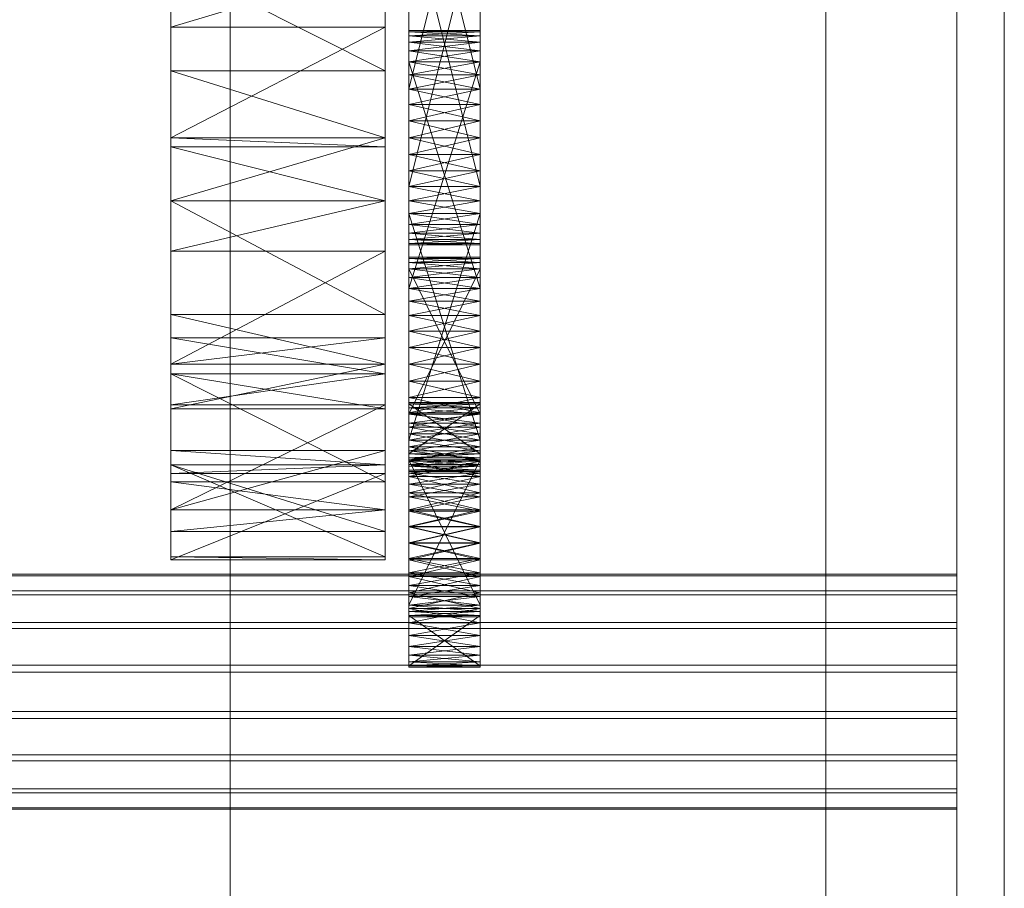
# Model space of a CAD drawing. Header units: millimetres. Extents: x -4738 to 65662, y -68080 to 6847.
# Tile 380 of 656: x 1417 to 1500, y -34747 to -34674. Entities that reach past the tile are written whole.
import ezdxf

# ---------------------------------------------------------------- set-up
doc = ezdxf.new("R2010")
doc.units = ezdxf.units.MM
doc.layers.add('frontal_C03', color=7, linetype='Continuous', lineweight=0)
doc.layers.add('frontal_secador', color=7, linetype='Continuous', lineweight=0)

msp = doc.modelspace()

# ---------------------------------------------------------------- linework, layer by layer
at = {"layer": 'frontal_C03'}
for p, q in [((1435, -34954.179), (1435, -32259.264)), ((1496, -34954.179), (1496, -32259.264)), ((1500, -32259.264), (1500, -34954.179)), ((1435, -32263.162), (1435, -34958.077)), ((1500, -34958.077), (1500, -32263.162)), ((1435, -35437.51), (1435, -32742.595)), ((1500, -32742.595), (1500, -35437.51)), ((1435, -32746.492), (1435, -35441.408)), ((1496, -32746.492), (1496, -35441.408)), ((1500, -35441.408), (1500, -32746.492)), ((1485, -35988), (1485, -33007.45)), ((1485, -35988), (1485, -33563.95)), ((1485, -35988), (1485, -34173.45)), ((1496, -34720.716), (-1496, -34720.716)), ((1496, -34720.834), (-1496, -34720.834)), ((1496, -34720.834), (1496, -34720.716)), ((1496, -34720.716), (1496, -34722.1)), ((1496, -34722.435), (1496, -34720.834)), ((1496, -34722.1), (-1496, -34722.1)), ((1496, -34722.435), (-1496, -34722.435)), ((1496, -34722.1), (1496, -34724.774)), ((1496, -34725.276), (1496, -34722.435)), ((1496, -34724.774), (-1496, -34724.774)), ((1496, -34724.774), (1496, -34728.332)), ((1496, -34725.276), (-1496, -34725.276)), ((1496, -34728.924), (1496, -34725.276)), ((-1496, -34728.332), (1496, -34728.332)), ((1496, -34728.332), (1496, -34732.233)), ((1496, -34728.924), (-1496, -34728.924)), ((1496, -34732.824), (1496, -34728.924)), ((1496, -34732.233), (-1496, -34732.233)), ((1496, -34732.233), (1496, -34735.881)), ((1496, -34732.824), (-1496, -34732.824)), ((1496, -34736.382), (1496, -34732.824)), ((1496, -34735.881), (-1496, -34735.881)), ((1496, -34736.382), (-1496, -34736.382)), ((1496, -34735.881), (1496, -34738.722)), ((1496, -34739.057), (1496, -34736.382)), ((1496, -34738.722), (-1496, -34738.722)), ((1496, -34739.057), (-1496, -34739.057)), ((1496, -34738.722), (1496, -34740.323)), ((1496, -34740.44), (1496, -34739.057)), ((1496, -34740.323), (-1496, -34740.323)), ((1496, -34740.44), (-1496, -34740.44)), ((1496, -34740.323), (1496, -34740.44))]:
    msp.add_line(p, q, dxfattribs=at)
at = {"layer": 'frontal_secador'}
for p, q in [((1430, -34711.527), (1430, -34577.639)), ((1448, -34577.639), (1448, -34711.527)), ((1430, -34645.858), (1430, -34689.361)), ((1430, -34645.858), (1430, -34711.527)), ((1448, -34689.361), (1448, -34645.858)), ((1448, -34711.527), (1448, -34645.858)), ((1450, -34651.516), (1450, -34682.642)), ((1456, -34682.642), (1456, -34651.516)), ((1450, -34681.268), (1450, -34653.712)), ((1450, -34686.831), (1450, -34653.712)), ((1450, -34693.05), (1450, -34653.712)), ((1456, -34653.712), (1456, -34681.268)), ((1456, -34653.712), (1456, -34686.831)), ((1456, -34653.712), (1456, -34693.05)), ((1450, -34654.785), (1450, -34679.964)), ((1450, -34654.785), (1450, -34682.642)), ((1450, -34690.413), (1450, -34654.785)), ((1456, -34679.964), (1456, -34654.785)), ((1456, -34682.642), (1456, -34654.785)), ((1456, -34654.785), (1456, -34690.413)), ((1450, -34681.268), (1450, -34655.99)), ((1450, -34655.99), (1450, -34679.964)), ((1456, -34655.99), (1450, -34679.964)), ((1456, -34679.964), (1450, -34655.99)), ((1456, -34655.99), (1456, -34681.268)), ((1456, -34679.964), (1456, -34655.99)), ((1450, -34690.413), (1450, -34660.075)), ((1456, -34660.075), (1456, -34690.413)), ((1450, -34661.483), (1450, -34689.34)), ((1450, -34661.483), (1450, -34691.331)), ((1450, -34661.483), (1450, -34693.05)), ((1456, -34689.34), (1456, -34661.483)), ((1456, -34691.331), (1456, -34661.483)), ((1456, -34693.05), (1456, -34661.483)), ((1450, -34688.135), (1450, -34662.857)), ((1450, -34690.413), (1450, -34662.857)), ((1456, -34662.857), (1456, -34688.135)), ((1456, -34662.857), (1456, -34690.413)), ((1450, -34664.161), (1450, -34689.34)), ((1450, -34688.135), (1450, -34664.161)), ((1456, -34688.135), (1450, -34664.161)), ((1456, -34664.161), (1450, -34688.135)), ((1456, -34689.34), (1456, -34664.161)), ((1456, -34664.161), (1456, -34688.135)), ((1430, -34669.365), (1430, -34684.806)), ((1430, -34678.435), (1430, -34669.365)), ((1430, -34689.361), (1430, -34669.365)), ((1430, -34669.365), (1430, -34674.777)), ((1430, -34703.89), (1430, -34669.365)), ((1430, -34711.527), (1430, -34669.365)), ((1448, -34669.365), (1430, -34674.777)), ((1448, -34678.435), (1430, -34669.365)), ((1448, -34684.806), (1448, -34669.365)), ((1448, -34669.365), (1448, -34678.435)), ((1448, -34669.365), (1448, -34689.361)), ((1448, -34674.777), (1448, -34669.365)), ((1448, -34669.365), (1448, -34703.89)), ((1448, -34669.365), (1448, -34711.527)), ((1430, -34689.353), (1430, -34674.777)), ((1430, -34674.777), (1430, -34684.05)), ((1430, -34689.361), (1430, -34674.777)), ((1448, -34674.777), (1430, -34674.777)), ((1448, -34674.777), (1430, -34684.05)), ((1448, -34674.777), (1448, -34689.353)), ((1448, -34684.05), (1448, -34674.777)), ((1448, -34674.777), (1448, -34689.361)), ((1450, -34675.16), (1450, -34675.05)), ((1456, -34675.16), (1450, -34675.05)), ((1456, -34675.05), (1450, -34675.05)), ((1456, -34675.05), (1450, -34675.16)), ((1450, -34675.05), (1450, -34675.49)), ((1450, -34675.05), (1450, -34676.768)), ((1450, -34675.05), (1450, -34698.99)), ((1450, -34681.268), (1450, -34675.05)), ((1450, -34675.16), (1450, -34676.031)), ((1450, -34675.49), (1450, -34675.16)), ((1450, -34675.16), (1450, -34677.686)), ((1456, -34675.49), (1450, -34675.16)), ((1456, -34675.16), (1450, -34675.16)), ((1456, -34675.16), (1450, -34675.49)), ((1450, -34676.031), (1450, -34675.49)), ((1456, -34676.031), (1450, -34675.49)), ((1456, -34675.49), (1450, -34675.49)), ((1456, -34675.49), (1450, -34676.031)), ((1450, -34675.49), (1450, -34676.768)), ((1456, -34675.16), (1456, -34675.05)), ((1456, -34675.49), (1456, -34675.05)), ((1456, -34676.768), (1456, -34675.05)), ((1456, -34698.99), (1456, -34675.05)), ((1456, -34675.05), (1456, -34681.268)), ((1456, -34676.031), (1456, -34675.16)), ((1456, -34675.16), (1456, -34675.49)), ((1456, -34677.686), (1456, -34675.16)), ((1456, -34675.49), (1456, -34676.031)), ((1456, -34676.768), (1456, -34675.49)), ((1450, -34676.031), (1450, -34677.686)), ((1450, -34676.768), (1450, -34676.031)), ((1450, -34697.785), (1450, -34676.031)), ((1450, -34703.075), (1450, -34676.031)), ((1450, -34676.031), (1450, -34688.135)), ((1450, -34711.635), (1450, -34676.031)), ((1456, -34676.768), (1450, -34676.031)), ((1456, -34676.031), (1450, -34676.031)), ((1456, -34676.031), (1450, -34676.768)), ((1456, -34677.686), (1456, -34676.031)), ((1456, -34676.031), (1456, -34676.768)), ((1456, -34676.031), (1456, -34697.785)), ((1456, -34676.031), (1456, -34703.075)), ((1456, -34688.135), (1456, -34676.031)), ((1456, -34676.031), (1456, -34711.635)), ((1450, -34677.686), (1450, -34676.768)), ((1456, -34677.686), (1450, -34676.768)), ((1456, -34676.768), (1450, -34676.768)), ((1456, -34676.768), (1450, -34677.686)), ((1450, -34676.768), (1450, -34696.712)), ((1450, -34678.76), (1450, -34676.768)), ((1450, -34676.768), (1450, -34698.99)), ((1450, -34681.268), (1450, -34676.768)), ((1456, -34676.768), (1456, -34677.686)), ((1456, -34696.712), (1456, -34676.768)), ((1456, -34676.768), (1456, -34678.76)), ((1456, -34698.99), (1456, -34676.768)), ((1456, -34676.768), (1456, -34681.268)), ((1450, -34677.686), (1450, -34679.964)), ((1450, -34678.76), (1450, -34677.686)), ((1450, -34697.785), (1450, -34677.686)), ((1450, -34677.686), (1450, -34696.712)), ((1450, -34677.686), (1450, -34682.642)), ((1450, -34677.686), (1450, -34688.135)), ((1456, -34678.76), (1450, -34677.686)), ((1456, -34677.686), (1450, -34677.686)), ((1456, -34677.686), (1450, -34696.712)), ((1456, -34696.712), (1450, -34677.686)), ((1456, -34677.686), (1450, -34678.76)), ((1456, -34679.964), (1456, -34677.686)), ((1456, -34677.686), (1456, -34678.76)), ((1456, -34677.686), (1456, -34697.785)), ((1456, -34696.712), (1456, -34677.686)), ((1456, -34682.642), (1456, -34677.686)), ((1456, -34688.135), (1456, -34677.686)), ((1430, -34678.435), (1430, -34684.806)), ((1430, -34684.05), (1430, -34678.435)), ((1448, -34684.05), (1430, -34678.435)), ((1448, -34678.435), (1430, -34678.435)), ((1448, -34684.806), (1448, -34678.435)), ((1448, -34678.435), (1448, -34684.05)), ((1450, -34679.964), (1450, -34678.76)), ((1456, -34679.964), (1450, -34678.76)), ((1456, -34678.76), (1450, -34678.76)), ((1450, -34681.268), (1450, -34678.76)), ((1456, -34678.76), (1450, -34679.964)), ((1456, -34678.76), (1456, -34679.964)), ((1456, -34678.76), (1456, -34681.268)), ((1450, -34679.964), (1450, -34681.268)), ((1456, -34679.964), (1450, -34679.964)), ((1456, -34679.964), (1450, -34681.268)), ((1450, -34679.964), (1450, -34682.642)), ((1456, -34681.268), (1450, -34679.964)), ((1456, -34681.268), (1456, -34679.964)), ((1456, -34682.642), (1456, -34679.964)), ((1450, -34684.05), (1450, -34681.268)), ((1450, -34681.268), (1450, -34682.642)), ((1450, -34686.831), (1450, -34681.268)), ((1456, -34681.268), (1450, -34681.268)), ((1456, -34681.268), (1450, -34682.642)), ((1456, -34682.642), (1450, -34681.268)), ((1450, -34711.094), (1450, -34681.268)), ((1450, -34681.268), (1450, -34698.99)), ((1456, -34681.268), (1456, -34684.05)), ((1456, -34682.642), (1456, -34681.268)), ((1456, -34681.268), (1456, -34686.831)), ((1456, -34681.268), (1456, -34711.094)), ((1456, -34698.99), (1456, -34681.268)), ((1450, -34682.642), (1450, -34684.05)), ((1456, -34682.642), (1450, -34682.642)), ((1456, -34682.642), (1450, -34684.05)), ((1450, -34682.642), (1450, -34685.457)), ((1450, -34682.642), (1450, -34688.135)), ((1456, -34684.05), (1450, -34682.642)), ((1450, -34682.642), (1450, -34692.069)), ((1450, -34682.642), (1450, -34690.413)), ((1456, -34684.05), (1456, -34682.642)), ((1456, -34685.457), (1456, -34682.642)), ((1456, -34688.135), (1456, -34682.642)), ((1456, -34692.069), (1456, -34682.642)), ((1456, -34690.413), (1456, -34682.642)), ((1430, -34684.05), (1430, -34689.353)), ((1430, -34684.806), (1430, -34684.05)), ((1448, -34684.05), (1430, -34684.05)), ((1448, -34684.05), (1430, -34689.353)), ((1448, -34684.806), (1430, -34684.05)), ((1448, -34689.353), (1448, -34684.05)), ((1448, -34684.05), (1448, -34684.806)), ((1450, -34686.831), (1450, -34684.05)), ((1450, -34684.05), (1450, -34685.457)), ((1456, -34684.05), (1450, -34684.05)), ((1456, -34684.05), (1450, -34685.457)), ((1456, -34685.457), (1450, -34684.05)), ((1456, -34684.05), (1456, -34686.831)), ((1456, -34685.457), (1456, -34684.05)), ((1430, -34689.361), (1430, -34684.806)), ((1448, -34689.361), (1430, -34684.806)), ((1448, -34684.806), (1430, -34684.806)), ((1448, -34684.806), (1448, -34689.361)), ((1450, -34685.457), (1450, -34686.831)), ((1456, -34685.457), (1450, -34685.457)), ((1456, -34685.457), (1450, -34686.831)), ((1450, -34685.457), (1450, -34688.135)), ((1456, -34686.831), (1450, -34685.457)), ((1456, -34686.831), (1456, -34685.457)), ((1456, -34688.135), (1456, -34685.457)), ((1450, -34689.34), (1450, -34686.831)), ((1450, -34686.831), (1450, -34688.135)), ((1450, -34691.331), (1450, -34686.831)), ((1450, -34693.05), (1450, -34686.831)), ((1456, -34686.831), (1450, -34686.831)), ((1456, -34686.831), (1450, -34688.135)), ((1456, -34688.135), (1450, -34686.831)), ((1450, -34711.094), (1450, -34686.831)), ((1456, -34686.831), (1456, -34689.34)), ((1456, -34688.135), (1456, -34686.831)), ((1456, -34686.831), (1456, -34691.331)), ((1456, -34686.831), (1456, -34693.05)), ((1456, -34686.831), (1456, -34711.094)), ((1450, -34689.34), (1450, -34688.135)), ((1456, -34688.135), (1450, -34688.135)), ((1456, -34688.135), (1450, -34689.34)), ((1456, -34689.34), (1450, -34688.135)), ((1450, -34688.135), (1450, -34690.413)), ((1450, -34688.135), (1450, -34710.357)), ((1450, -34688.135), (1450, -34711.635)), ((1450, -34688.135), (1450, -34692.069)), ((1456, -34688.135), (1456, -34689.34)), ((1456, -34690.413), (1456, -34688.135)), ((1456, -34710.357), (1456, -34688.135)), ((1456, -34711.635), (1456, -34688.135)), ((1456, -34692.069), (1456, -34688.135)), ((1448, -34689.353), (1430, -34689.353)), ((1448, -34689.353), (1430, -34689.361)), ((1430, -34689.361), (1430, -34700.859)), ((1430, -34698.895), (1430, -34689.361)), ((1430, -34703.89), (1430, -34689.361)), ((1430, -34689.361), (1430, -34693.572)), ((1430, -34689.361), (1430, -34711.527)), ((1448, -34689.361), (1430, -34689.361)), ((1448, -34689.361), (1430, -34693.572)), ((1448, -34698.895), (1430, -34689.361)), ((1448, -34700.859), (1448, -34689.361)), ((1448, -34689.361), (1448, -34698.895)), ((1448, -34689.361), (1448, -34703.89)), ((1448, -34693.572), (1448, -34689.361)), ((1448, -34711.527), (1448, -34689.361)), ((1450, -34691.331), (1450, -34689.34)), ((1450, -34689.34), (1450, -34690.413)), ((1456, -34689.34), (1450, -34689.34)), ((1456, -34689.34), (1450, -34690.413)), ((1456, -34690.413), (1450, -34689.34)), ((1450, -34709.439), (1450, -34689.34)), ((1450, -34711.094), (1450, -34689.34)), ((1456, -34689.34), (1456, -34691.331)), ((1456, -34690.413), (1456, -34689.34)), ((1456, -34689.34), (1456, -34709.439)), ((1456, -34689.34), (1456, -34711.094)), ((1450, -34690.413), (1450, -34691.331)), ((1456, -34690.413), (1450, -34690.413)), ((1456, -34690.413), (1450, -34691.331)), ((1456, -34691.331), (1450, -34690.413)), ((1450, -34690.413), (1450, -34710.357)), ((1450, -34709.439), (1450, -34690.413)), ((1456, -34709.439), (1450, -34690.413)), ((1456, -34690.413), (1450, -34709.439)), ((1450, -34692.069), (1450, -34690.413)), ((1450, -34692.939), (1450, -34690.413)), ((1456, -34691.331), (1456, -34690.413)), ((1456, -34710.357), (1456, -34690.413)), ((1456, -34690.413), (1456, -34709.439)), ((1456, -34690.413), (1456, -34692.069)), ((1456, -34690.413), (1456, -34692.939)), ((1450, -34692.609), (1450, -34691.331)), ((1450, -34691.331), (1450, -34692.069)), ((1450, -34693.05), (1450, -34691.331)), ((1456, -34691.331), (1450, -34691.331)), ((1456, -34691.331), (1450, -34692.069)), ((1456, -34692.069), (1450, -34691.331)), ((1456, -34691.331), (1456, -34692.609)), ((1456, -34692.069), (1456, -34691.331)), ((1456, -34691.331), (1456, -34693.05)), ((1450, -34692.069), (1450, -34692.609)), ((1456, -34692.069), (1450, -34692.069)), ((1456, -34692.069), (1450, -34692.609)), ((1456, -34692.609), (1450, -34692.069)), ((1450, -34692.939), (1450, -34692.069)), ((1450, -34693.05), (1450, -34692.609)), ((1450, -34692.609), (1450, -34692.939)), ((1456, -34692.609), (1450, -34692.609)), ((1456, -34692.609), (1450, -34692.939)), ((1456, -34692.939), (1450, -34692.609)), ((1456, -34692.609), (1456, -34692.069)), ((1456, -34692.069), (1456, -34692.939)), ((1456, -34692.609), (1456, -34693.05)), ((1456, -34692.939), (1456, -34692.609)), ((1430, -34706.827), (1430, -34693.572)), ((1430, -34693.572), (1430, -34703.075)), ((1430, -34703.89), (1430, -34693.572)), ((1448, -34693.572), (1430, -34693.572)), ((1448, -34693.572), (1430, -34703.075)), ((1448, -34693.572), (1448, -34706.827)), ((1448, -34703.075), (1448, -34693.572)), ((1448, -34693.572), (1448, -34703.89)), ((1450, -34692.939), (1450, -34693.05)), ((1456, -34692.939), (1450, -34692.939)), ((1456, -34692.939), (1450, -34693.05)), ((1456, -34693.05), (1450, -34692.939)), ((1456, -34693.05), (1450, -34693.05)), ((1456, -34693.05), (1456, -34692.939)), ((1450, -34694.186), (1450, -34694.075)), ((1456, -34694.186), (1450, -34694.075)), ((1456, -34694.075), (1450, -34694.075)), ((1456, -34694.075), (1450, -34694.186)), ((1450, -34694.075), (1450, -34694.516)), ((1450, -34694.186), (1450, -34695.056)), ((1450, -34694.516), (1450, -34694.186)), ((1450, -34708.01), (1450, -34694.186)), ((1450, -34694.186), (1450, -34698.99)), ((1450, -34712.51), (1450, -34694.186)), ((1450, -34694.186), (1450, -34709.439)), ((1450, -34722.572), (1450, -34694.186)), ((1456, -34694.516), (1450, -34694.186)), ((1456, -34694.186), (1450, -34694.186)), ((1456, -34694.186), (1450, -34694.516)), ((1456, -34694.186), (1456, -34694.075)), ((1456, -34694.516), (1456, -34694.075)), ((1456, -34695.056), (1456, -34694.186)), ((1456, -34694.186), (1456, -34694.516)), ((1456, -34694.186), (1456, -34708.01)), ((1456, -34698.99), (1456, -34694.186)), ((1456, -34694.186), (1456, -34712.51)), ((1456, -34709.439), (1456, -34694.186)), ((1456, -34694.186), (1456, -34722.572)), ((1450, -34695.056), (1450, -34694.516)), ((1456, -34695.056), (1450, -34694.516)), ((1456, -34694.516), (1450, -34694.516)), ((1456, -34694.516), (1450, -34695.056)), ((1450, -34694.516), (1450, -34707.272)), ((1450, -34695.794), (1450, -34694.516)), ((1450, -34694.516), (1450, -34708.927)), ((1450, -34697.785), (1450, -34694.516)), ((1450, -34703.075), (1450, -34694.516)), ((1450, -34695.056), (1450, -34696.712)), ((1450, -34695.794), (1450, -34695.056)), ((1450, -34708.01), (1450, -34695.056)), ((1450, -34695.056), (1450, -34707.272)), ((1450, -34695.056), (1450, -34698.99)), ((1456, -34695.794), (1450, -34695.056)), ((1456, -34695.056), (1450, -34695.056)), ((1456, -34695.056), (1450, -34707.272)), ((1456, -34707.272), (1450, -34695.056)), ((1456, -34695.056), (1450, -34695.794)), ((1456, -34694.516), (1456, -34695.056)), ((1456, -34707.272), (1456, -34694.516)), ((1456, -34694.516), (1456, -34695.794)), ((1456, -34708.927), (1456, -34694.516)), ((1456, -34694.516), (1456, -34697.785)), ((1456, -34694.516), (1456, -34703.075)), ((1456, -34696.712), (1456, -34695.056)), ((1456, -34695.056), (1456, -34695.794)), ((1456, -34695.056), (1456, -34708.01)), ((1456, -34707.272), (1456, -34695.056)), ((1456, -34698.99), (1456, -34695.056)), ((1450, -34696.712), (1450, -34695.794)), ((1456, -34696.712), (1450, -34695.794)), ((1456, -34695.794), (1450, -34695.794)), ((1450, -34697.785), (1450, -34695.794)), ((1456, -34695.794), (1450, -34696.712)), ((1456, -34695.794), (1456, -34696.712)), ((1456, -34695.794), (1456, -34697.785)), ((1450, -34696.712), (1450, -34697.785)), ((1456, -34696.712), (1450, -34696.712)), ((1456, -34696.712), (1450, -34697.785)), ((1450, -34696.712), (1450, -34698.99)), ((1456, -34697.785), (1450, -34696.712)), ((1456, -34697.785), (1456, -34696.712)), ((1456, -34698.99), (1456, -34696.712)), ((1450, -34700.294), (1450, -34697.785)), ((1450, -34697.785), (1450, -34698.99)), ((1450, -34703.075), (1450, -34697.785)), ((1456, -34697.785), (1450, -34697.785)), ((1456, -34697.785), (1450, -34698.99)), ((1456, -34698.99), (1450, -34697.785)), ((1456, -34697.785), (1456, -34700.294)), ((1456, -34698.99), (1456, -34697.785)), ((1456, -34697.785), (1456, -34703.075)), ((1430, -34698.895), (1430, -34700.859)), ((1430, -34703.075), (1430, -34698.895)), ((1448, -34703.075), (1430, -34698.895)), ((1448, -34698.895), (1430, -34698.895)), ((1448, -34700.859), (1448, -34698.895)), ((1448, -34698.895), (1448, -34703.075)), ((1450, -34698.99), (1450, -34700.294)), ((1456, -34698.99), (1450, -34698.99)), ((1456, -34698.99), (1450, -34700.294)), ((1450, -34698.99), (1450, -34701.668)), ((1450, -34698.99), (1450, -34704.483)), ((1450, -34698.99), (1450, -34709.439)), ((1456, -34700.294), (1450, -34698.99)), ((1450, -34698.99), (1450, -34711.094)), ((1456, -34700.294), (1456, -34698.99)), ((1456, -34701.668), (1456, -34698.99)), ((1456, -34704.483), (1456, -34698.99)), ((1456, -34709.439), (1456, -34698.99)), ((1456, -34711.094), (1456, -34698.99)), ((1450, -34703.075), (1450, -34700.294)), ((1450, -34700.294), (1450, -34701.668)), ((1456, -34700.294), (1450, -34700.294)), ((1456, -34700.294), (1450, -34701.668)), ((1456, -34701.668), (1450, -34700.294)), ((1456, -34700.294), (1456, -34703.075)), ((1456, -34701.668), (1456, -34700.294)), ((1430, -34700.859), (1430, -34703.075)), ((1430, -34703.89), (1430, -34700.859)), ((1448, -34703.89), (1430, -34700.859)), ((1448, -34700.859), (1430, -34700.859)), ((1448, -34700.859), (1430, -34703.075)), ((1448, -34703.075), (1448, -34700.859)), ((1448, -34700.859), (1448, -34703.89)), ((1450, -34701.668), (1450, -34703.075)), ((1456, -34701.668), (1450, -34701.668)), ((1456, -34701.668), (1450, -34703.075)), ((1450, -34701.668), (1450, -34704.483)), ((1456, -34703.075), (1450, -34701.668)), ((1456, -34703.075), (1456, -34701.668)), ((1456, -34704.483), (1456, -34701.668)), ((1430, -34703.075), (1430, -34706.827)), ((1448, -34703.075), (1430, -34703.075)), ((1448, -34703.075), (1430, -34706.827)), ((1448, -34706.827), (1448, -34703.075)), ((1450, -34705.857), (1450, -34703.075)), ((1450, -34703.075), (1450, -34704.483)), ((1450, -34708.365), (1450, -34703.075)), ((1450, -34711.635), (1450, -34703.075)), ((1456, -34703.075), (1450, -34703.075)), ((1456, -34703.075), (1450, -34704.483)), ((1456, -34704.483), (1450, -34703.075)), ((1450, -34724.18), (1450, -34703.075)), ((1450, -34703.075), (1450, -34708.927)), ((1456, -34703.075), (1456, -34705.857)), ((1456, -34704.483), (1456, -34703.075)), ((1456, -34703.075), (1456, -34708.365)), ((1456, -34703.075), (1456, -34711.635)), ((1456, -34703.075), (1456, -34724.18)), ((1456, -34708.927), (1456, -34703.075)), ((1430, -34706.827), (1430, -34703.89)), ((1430, -34703.89), (1430, -34710.317)), ((1430, -34712.954), (1430, -34703.89)), ((1430, -34711.527), (1430, -34703.89)), ((1430, -34703.89), (1430, -34706.486)), ((1448, -34706.827), (1430, -34703.89)), ((1448, -34703.89), (1430, -34703.89)), ((1448, -34703.89), (1430, -34706.486)), ((1448, -34712.954), (1430, -34703.89)), ((1448, -34703.89), (1448, -34706.827)), ((1448, -34710.317), (1448, -34703.89)), ((1448, -34703.89), (1448, -34712.954)), ((1448, -34703.89), (1448, -34711.527)), ((1448, -34706.486), (1448, -34703.89)), ((1450, -34704.483), (1450, -34705.857)), ((1456, -34704.483), (1450, -34704.483)), ((1456, -34704.483), (1450, -34705.857)), ((1450, -34704.483), (1450, -34707.161)), ((1450, -34704.483), (1450, -34709.439)), ((1456, -34705.857), (1450, -34704.483)), ((1456, -34705.857), (1456, -34704.483)), ((1456, -34707.161), (1456, -34704.483)), ((1456, -34709.439), (1456, -34704.483)), ((1450, -34708.365), (1450, -34705.857)), ((1450, -34705.857), (1450, -34707.161)), ((1456, -34705.857), (1450, -34705.857)), ((1456, -34705.857), (1450, -34707.161)), ((1456, -34707.161), (1450, -34705.857)), ((1456, -34705.857), (1456, -34708.365)), ((1456, -34707.161), (1456, -34705.857)), ((1430, -34717.124), (1430, -34706.486)), ((1430, -34706.486), (1430, -34715.291)), ((1430, -34711.527), (1430, -34706.486)), ((1448, -34706.486), (1430, -34706.486)), ((1448, -34706.486), (1430, -34715.291)), ((1448, -34706.827), (1430, -34706.827)), ((1448, -34706.486), (1448, -34717.124)), ((1448, -34715.291), (1448, -34706.486)), ((1448, -34706.486), (1448, -34711.527)), ((1450, -34706.402), (1450, -34706.291)), ((1456, -34706.402), (1450, -34706.291)), ((1456, -34706.291), (1450, -34706.291)), ((1456, -34706.291), (1450, -34706.402)), ((1450, -34706.291), (1450, -34710.611)), ((1450, -34706.731), (1450, -34706.291)), ((1450, -34706.291), (1450, -34711.481)), ((1450, -34708.01), (1450, -34706.291)), ((1450, -34706.402), (1450, -34707.272)), ((1450, -34706.731), (1450, -34706.402)), ((1450, -34710.941), (1450, -34706.402)), ((1450, -34706.402), (1450, -34710.611)), ((1450, -34706.402), (1450, -34708.927)), ((1450, -34706.402), (1450, -34713.883)), ((1450, -34714.21), (1450, -34706.402)), ((1450, -34706.402), (1450, -34723.31)), ((1450, -34724.79), (1450, -34706.402)), ((1456, -34706.731), (1450, -34706.402)), ((1456, -34706.402), (1450, -34706.402)), ((1456, -34706.402), (1450, -34710.611)), ((1456, -34710.611), (1450, -34706.402)), ((1456, -34706.402), (1450, -34706.731)), ((1450, -34707.272), (1450, -34706.731)), ((1456, -34707.272), (1450, -34706.731)), ((1456, -34706.731), (1450, -34706.731)), ((1450, -34708.01), (1450, -34706.731)), ((1456, -34706.731), (1450, -34707.272)), ((1456, -34706.402), (1456, -34706.291)), ((1456, -34710.611), (1456, -34706.291)), ((1456, -34706.291), (1456, -34706.731)), ((1456, -34711.481), (1456, -34706.291)), ((1456, -34706.291), (1456, -34708.01)), ((1456, -34707.272), (1456, -34706.402)), ((1456, -34706.402), (1456, -34706.731)), ((1456, -34706.402), (1456, -34710.941)), ((1456, -34710.611), (1456, -34706.402)), ((1456, -34708.927), (1456, -34706.402)), ((1456, -34713.883), (1456, -34706.402)), ((1456, -34706.402), (1456, -34714.21)), ((1456, -34723.31), (1456, -34706.402)), ((1456, -34706.402), (1456, -34724.79)), ((1456, -34706.731), (1456, -34707.272)), ((1456, -34706.731), (1456, -34708.01)), ((1450, -34707.161), (1450, -34708.365)), ((1456, -34707.161), (1450, -34707.161)), ((1456, -34707.161), (1450, -34708.365)), ((1450, -34707.161), (1450, -34709.439)), ((1456, -34708.365), (1450, -34707.161)), ((1450, -34707.272), (1450, -34708.01)), ((1456, -34707.272), (1450, -34707.272)), ((1456, -34707.272), (1450, -34708.01)), ((1450, -34707.272), (1450, -34708.927)), ((1456, -34708.01), (1450, -34707.272)), ((1456, -34708.365), (1456, -34707.161)), ((1456, -34709.439), (1456, -34707.161)), ((1456, -34708.01), (1456, -34707.272)), ((1456, -34708.927), (1456, -34707.272)), ((1450, -34710.001), (1450, -34708.01)), ((1450, -34708.01), (1450, -34708.927)), ((1450, -34712.51), (1450, -34708.01)), ((1456, -34708.01), (1450, -34708.01)), ((1456, -34708.01), (1450, -34708.927)), ((1456, -34708.927), (1450, -34708.01)), ((1450, -34708.01), (1450, -34711.481)), ((1450, -34718.072), (1450, -34708.01)), ((1450, -34710.357), (1450, -34708.365)), ((1450, -34708.365), (1450, -34709.439)), ((1450, -34711.635), (1450, -34708.365)), ((1456, -34708.365), (1450, -34708.365)), ((1456, -34708.365), (1450, -34709.439)), ((1456, -34709.439), (1450, -34708.365)), ((1450, -34724.18), (1450, -34708.365)), ((1456, -34708.01), (1456, -34710.001)), ((1456, -34708.927), (1456, -34708.01)), ((1456, -34708.01), (1456, -34712.51)), ((1456, -34711.481), (1456, -34708.01)), ((1456, -34708.01), (1456, -34718.072)), ((1456, -34708.365), (1456, -34710.357)), ((1456, -34709.439), (1456, -34708.365)), ((1456, -34708.365), (1456, -34711.635)), ((1456, -34708.365), (1456, -34724.18)), ((1450, -34708.927), (1450, -34710.001)), ((1456, -34708.927), (1450, -34708.927)), ((1456, -34708.927), (1450, -34710.001)), ((1450, -34708.927), (1450, -34711.205)), ((1450, -34708.927), (1450, -34713.883)), ((1456, -34710.001), (1450, -34708.927)), ((1450, -34708.927), (1450, -34719.377)), ((1450, -34708.927), (1450, -34724.18)), ((1456, -34710.001), (1456, -34708.927)), ((1456, -34711.205), (1456, -34708.927)), ((1456, -34713.883), (1456, -34708.927)), ((1456, -34719.377), (1456, -34708.927)), ((1456, -34724.18), (1456, -34708.927)), ((1450, -34710.357), (1450, -34709.439)), ((1456, -34709.439), (1450, -34709.439)), ((1456, -34709.439), (1450, -34710.357)), ((1456, -34710.357), (1450, -34709.439)), ((1450, -34709.439), (1450, -34711.094)), ((1450, -34709.439), (1450, -34723.85)), ((1450, -34709.439), (1450, -34724.291)), ((1450, -34709.439), (1450, -34722.572)), ((1450, -34709.439), (1450, -34711.965)), ((1450, -34712.51), (1450, -34710.001)), ((1450, -34710.001), (1450, -34711.205)), ((1456, -34710.001), (1450, -34710.001)), ((1456, -34710.001), (1450, -34711.205)), ((1456, -34711.205), (1450, -34710.001)), ((1456, -34709.439), (1456, -34710.357)), ((1456, -34711.094), (1456, -34709.439)), ((1456, -34723.85), (1456, -34709.439)), ((1456, -34724.291), (1456, -34709.439)), ((1456, -34722.572), (1456, -34709.439)), ((1456, -34711.965), (1456, -34709.439)), ((1456, -34710.001), (1456, -34712.51)), ((1456, -34711.205), (1456, -34710.001)), ((1430, -34712.954), (1430, -34710.317)), ((1430, -34710.317), (1430, -34715.291)), ((1430, -34711.527), (1430, -34710.317)), ((1448, -34711.527), (1430, -34710.317)), ((1448, -34710.317), (1430, -34710.317)), ((1448, -34710.317), (1430, -34715.291)), ((1448, -34710.317), (1448, -34712.954)), ((1448, -34715.291), (1448, -34710.317)), ((1448, -34710.317), (1448, -34711.527)), ((1450, -34711.635), (1450, -34710.357)), ((1450, -34710.357), (1450, -34711.094)), ((1456, -34710.357), (1450, -34710.357)), ((1456, -34710.357), (1450, -34711.094)), ((1456, -34711.094), (1450, -34710.357)), ((1450, -34723.31), (1450, -34710.357)), ((1450, -34724.18), (1450, -34710.357)), ((1450, -34710.611), (1450, -34710.941)), ((1456, -34710.611), (1450, -34710.611)), ((1456, -34710.611), (1450, -34710.941)), ((1450, -34710.611), (1450, -34711.481)), ((1456, -34710.941), (1450, -34710.611)), ((1450, -34712.219), (1450, -34710.941)), ((1450, -34710.941), (1450, -34711.481)), ((1450, -34714.21), (1450, -34710.941)), ((1456, -34710.941), (1450, -34710.941)), ((1456, -34710.941), (1450, -34711.481)), ((1456, -34711.481), (1450, -34710.941)), ((1456, -34710.357), (1456, -34711.635)), ((1456, -34711.094), (1456, -34710.357)), ((1456, -34710.357), (1456, -34723.31)), ((1456, -34710.357), (1456, -34724.18)), ((1456, -34710.941), (1456, -34710.611)), ((1456, -34711.481), (1456, -34710.611)), ((1456, -34710.941), (1456, -34712.219)), ((1456, -34711.481), (1456, -34710.941)), ((1456, -34710.941), (1456, -34714.21)), ((1430, -34717.124), (1430, -34711.527)), ((1430, -34711.527), (1430, -34712.256)), ((1430, -34719.235), (1430, -34711.527)), ((1448, -34717.124), (1430, -34711.527)), ((1448, -34711.527), (1430, -34711.527)), ((1448, -34711.527), (1430, -34712.256)), ((1448, -34719.235), (1430, -34711.527)), ((1448, -34711.527), (1448, -34717.124)), ((1448, -34712.256), (1448, -34711.527)), ((1448, -34711.527), (1448, -34719.235)), ((1450, -34711.094), (1450, -34711.635)), ((1456, -34711.094), (1450, -34711.094)), ((1456, -34711.094), (1450, -34711.635)), ((1456, -34711.635), (1450, -34711.094)), ((1450, -34711.094), (1450, -34723.85)), ((1450, -34723.31), (1450, -34711.094)), ((1456, -34723.31), (1450, -34711.094)), ((1456, -34711.094), (1450, -34723.31)), ((1450, -34711.965), (1450, -34711.094)), ((1450, -34711.205), (1450, -34712.51)), ((1456, -34711.205), (1450, -34711.205)), ((1456, -34711.205), (1450, -34712.51)), ((1450, -34711.205), (1450, -34713.883)), ((1456, -34712.51), (1450, -34711.205)), ((1450, -34711.481), (1450, -34712.219)), ((1456, -34711.481), (1450, -34711.481)), ((1456, -34711.481), (1450, -34712.219)), ((1450, -34711.481), (1450, -34713.136)), ((1450, -34711.481), (1450, -34715.414)), ((1450, -34711.481), (1450, -34720.908)), ((1450, -34711.481), (1450, -34728.389)), ((1450, -34718.072), (1450, -34711.481)), ((1456, -34712.219), (1450, -34711.481)), ((1450, -34712.075), (1450, -34711.635)), ((1450, -34711.635), (1450, -34711.965)), ((1456, -34711.635), (1450, -34711.635)), ((1456, -34711.635), (1450, -34711.965)), ((1456, -34711.965), (1450, -34711.635)), ((1456, -34711.635), (1456, -34711.094)), ((1456, -34723.85), (1456, -34711.094)), ((1456, -34711.094), (1456, -34723.31)), ((1456, -34711.094), (1456, -34711.965)), ((1456, -34712.51), (1456, -34711.205)), ((1456, -34713.883), (1456, -34711.205)), ((1456, -34712.219), (1456, -34711.481)), ((1456, -34713.136), (1456, -34711.481)), ((1456, -34715.414), (1456, -34711.481)), ((1456, -34720.908), (1456, -34711.481)), ((1456, -34728.389), (1456, -34711.481)), ((1456, -34711.481), (1456, -34718.072)), ((1456, -34711.635), (1456, -34712.075)), ((1456, -34711.965), (1456, -34711.635)), ((1430, -34719.235), (1430, -34712.256)), ((1430, -34712.256), (1430, -34719.5)), ((1448, -34712.256), (1430, -34712.256)), ((1448, -34712.256), (1430, -34719.5)), ((1448, -34712.256), (1448, -34719.235)), ((1448, -34719.5), (1448, -34712.256)), ((1450, -34711.965), (1450, -34712.075)), ((1456, -34711.965), (1450, -34711.965)), ((1456, -34711.965), (1450, -34712.075)), ((1456, -34712.075), (1450, -34711.965)), ((1456, -34712.075), (1450, -34712.075)), ((1450, -34714.21), (1450, -34712.219)), ((1450, -34712.219), (1450, -34713.136)), ((1456, -34712.219), (1450, -34712.219)), ((1456, -34712.219), (1450, -34713.136)), ((1456, -34713.136), (1450, -34712.219)), ((1450, -34715.291), (1450, -34712.51)), ((1450, -34712.51), (1450, -34713.883)), ((1450, -34718.072), (1450, -34712.51)), ((1450, -34722.572), (1450, -34712.51)), ((1456, -34712.51), (1450, -34712.51)), ((1456, -34712.51), (1450, -34713.883)), ((1456, -34713.883), (1450, -34712.51)), ((1456, -34712.075), (1456, -34711.965)), ((1456, -34712.219), (1456, -34714.21)), ((1456, -34713.136), (1456, -34712.219)), ((1456, -34712.51), (1456, -34715.291)), ((1456, -34713.883), (1456, -34712.51)), ((1456, -34712.51), (1456, -34718.072)), ((1456, -34712.51), (1456, -34722.572)), ((1430, -34715.291), (1430, -34712.954)), ((1448, -34715.291), (1430, -34712.954)), ((1448, -34712.954), (1430, -34712.954)), ((1448, -34712.954), (1448, -34715.291)), ((1450, -34713.136), (1450, -34714.21)), ((1456, -34713.136), (1450, -34713.136)), ((1456, -34713.136), (1450, -34714.21)), ((1450, -34713.136), (1450, -34715.414)), ((1456, -34714.21), (1450, -34713.136)), ((1456, -34714.21), (1456, -34713.136)), ((1456, -34715.414), (1456, -34713.136)), ((1450, -34713.883), (1450, -34715.291)), ((1456, -34713.883), (1450, -34713.883)), ((1456, -34713.883), (1450, -34715.291)), ((1450, -34713.883), (1450, -34716.699)), ((1450, -34713.883), (1450, -34719.377)), ((1450, -34713.883), (1450, -34723.31)), ((1456, -34715.291), (1450, -34713.883)), ((1450, -34716.719), (1450, -34714.21)), ((1450, -34714.21), (1450, -34715.414)), ((1450, -34719.5), (1450, -34714.21)), ((1450, -34724.79), (1450, -34714.21)), ((1456, -34714.21), (1450, -34714.21)), ((1456, -34714.21), (1450, -34715.414)), ((1456, -34715.414), (1450, -34714.21)), ((1456, -34715.291), (1456, -34713.883)), ((1456, -34716.699), (1456, -34713.883)), ((1456, -34719.377), (1456, -34713.883)), ((1456, -34723.31), (1456, -34713.883)), ((1456, -34714.21), (1456, -34716.719)), ((1456, -34715.414), (1456, -34714.21)), ((1456, -34714.21), (1456, -34719.5)), ((1456, -34714.21), (1456, -34724.79)), ((1430, -34715.291), (1430, -34717.124)), ((1448, -34715.291), (1430, -34715.291)), ((1448, -34715.291), (1430, -34717.124)), ((1448, -34717.124), (1448, -34715.291)), ((1450, -34718.072), (1450, -34715.291)), ((1450, -34715.291), (1450, -34716.699)), ((1456, -34715.291), (1450, -34715.291)), ((1456, -34715.291), (1450, -34716.699)), ((1456, -34716.699), (1450, -34715.291)), ((1450, -34715.414), (1450, -34716.719)), ((1456, -34715.414), (1450, -34715.414)), ((1456, -34715.414), (1450, -34716.719)), ((1450, -34715.414), (1450, -34718.092)), ((1450, -34715.414), (1450, -34720.908)), ((1456, -34716.719), (1450, -34715.414)), ((1456, -34715.291), (1456, -34718.072)), ((1456, -34716.699), (1456, -34715.291)), ((1456, -34716.719), (1456, -34715.414)), ((1456, -34718.092), (1456, -34715.414)), ((1456, -34720.908), (1456, -34715.414)), ((1450, -34716.699), (1450, -34718.072)), ((1456, -34716.699), (1450, -34716.699)), ((1456, -34716.699), (1450, -34718.072)), ((1450, -34716.699), (1450, -34719.377)), ((1456, -34718.072), (1450, -34716.699)), ((1450, -34719.5), (1450, -34716.719)), ((1450, -34716.719), (1450, -34718.092)), ((1456, -34716.719), (1450, -34716.719)), ((1456, -34716.719), (1450, -34718.092)), ((1456, -34718.092), (1450, -34716.719)), ((1456, -34718.072), (1456, -34716.699)), ((1456, -34719.377), (1456, -34716.699)), ((1456, -34716.719), (1456, -34719.5)), ((1456, -34718.092), (1456, -34716.719)), ((1448, -34717.124), (1430, -34717.124)), ((1450, -34720.581), (1450, -34718.072)), ((1450, -34718.072), (1450, -34719.377)), ((1450, -34722.572), (1450, -34718.072)), ((1456, -34718.072), (1450, -34718.072)), ((1456, -34718.072), (1450, -34719.377)), ((1456, -34719.377), (1450, -34718.072)), ((1450, -34728.389), (1450, -34718.072)), ((1450, -34718.092), (1450, -34719.5)), ((1456, -34718.092), (1450, -34718.092)), ((1456, -34718.092), (1450, -34719.5)), ((1450, -34718.092), (1450, -34720.908)), ((1456, -34719.5), (1450, -34718.092)), ((1456, -34718.072), (1456, -34720.581)), ((1456, -34719.377), (1456, -34718.072)), ((1456, -34718.072), (1456, -34722.572)), ((1456, -34718.072), (1456, -34728.389)), ((1456, -34719.5), (1456, -34718.092)), ((1456, -34720.908), (1456, -34718.092)), ((1430, -34719.5), (1430, -34719.235)), ((1448, -34719.5), (1430, -34719.235)), ((1448, -34719.235), (1430, -34719.235)), ((1448, -34719.235), (1448, -34719.5)), ((1448, -34719.5), (1430, -34719.5)), ((1450, -34719.377), (1450, -34720.581)), ((1456, -34719.377), (1450, -34719.377)), ((1456, -34719.377), (1450, -34720.581)), ((1450, -34719.377), (1450, -34721.655)), ((1450, -34719.377), (1450, -34723.31)), ((1456, -34720.581), (1450, -34719.377)), ((1450, -34719.377), (1450, -34724.18)), ((1450, -34722.281), (1450, -34719.5)), ((1450, -34719.5), (1450, -34720.908)), ((1450, -34724.79), (1450, -34719.5)), ((1456, -34719.5), (1450, -34719.5)), ((1456, -34719.5), (1450, -34720.908)), ((1456, -34720.908), (1450, -34719.5)), ((1456, -34720.581), (1456, -34719.377)), ((1456, -34721.655), (1456, -34719.377)), ((1456, -34723.31), (1456, -34719.377)), ((1456, -34724.18), (1456, -34719.377)), ((1456, -34719.5), (1456, -34722.281)), ((1456, -34720.908), (1456, -34719.5)), ((1456, -34719.5), (1456, -34724.79)), ((1450, -34722.572), (1450, -34720.581)), ((1450, -34720.581), (1450, -34721.655)), ((1456, -34720.581), (1450, -34720.581)), ((1456, -34720.581), (1450, -34721.655)), ((1456, -34721.655), (1450, -34720.581)), ((1450, -34720.908), (1450, -34722.281)), ((1456, -34720.908), (1450, -34720.908)), ((1456, -34720.908), (1450, -34722.281)), ((1450, -34720.908), (1450, -34723.586)), ((1450, -34720.908), (1450, -34725.864)), ((1450, -34720.908), (1450, -34728.389)), ((1456, -34722.281), (1450, -34720.908)), ((1456, -34720.581), (1456, -34722.572)), ((1456, -34721.655), (1456, -34720.581)), ((1456, -34722.281), (1456, -34720.908)), ((1456, -34723.586), (1456, -34720.908)), ((1456, -34725.864), (1456, -34720.908)), ((1456, -34728.389), (1456, -34720.908)), ((1450, -34721.655), (1450, -34722.572)), ((1456, -34721.655), (1450, -34721.655)), ((1456, -34721.655), (1450, -34722.572)), ((1450, -34721.655), (1450, -34723.31)), ((1456, -34722.572), (1450, -34721.655)), ((1456, -34722.572), (1456, -34721.655)), ((1456, -34723.31), (1456, -34721.655)), ((1450, -34724.79), (1450, -34722.281)), ((1450, -34722.281), (1450, -34723.586)), ((1456, -34722.281), (1450, -34722.281)), ((1456, -34722.281), (1450, -34723.586)), ((1456, -34723.586), (1450, -34722.281)), ((1450, -34723.85), (1450, -34722.572)), ((1450, -34722.572), (1450, -34723.31)), ((1450, -34724.291), (1450, -34722.572)), ((1456, -34722.572), (1450, -34722.572)), ((1456, -34722.572), (1450, -34723.31)), ((1456, -34723.31), (1450, -34722.572)), ((1450, -34728.389), (1450, -34722.572)), ((1456, -34722.281), (1456, -34724.79)), ((1456, -34723.586), (1456, -34722.281)), ((1456, -34722.572), (1456, -34723.85)), ((1456, -34723.31), (1456, -34722.572)), ((1456, -34722.572), (1456, -34724.291)), ((1456, -34722.572), (1456, -34728.389)), ((1450, -34723.85), (1450, -34723.31)), ((1456, -34723.31), (1450, -34723.31)), ((1456, -34723.31), (1450, -34723.85)), ((1456, -34723.85), (1450, -34723.31)), ((1450, -34723.31), (1450, -34724.18)), ((1450, -34723.31), (1450, -34728.5)), ((1450, -34723.31), (1450, -34728.059)), ((1450, -34723.31), (1450, -34724.79)), ((1456, -34723.31), (1456, -34723.85)), ((1456, -34724.18), (1456, -34723.31)), ((1456, -34728.5), (1456, -34723.31)), ((1456, -34728.059), (1456, -34723.31)), ((1456, -34724.79), (1456, -34723.31)), ((1450, -34723.586), (1450, -34724.79)), ((1456, -34723.586), (1450, -34723.586)), ((1456, -34723.586), (1450, -34724.79)), ((1450, -34723.586), (1450, -34725.864)), ((1456, -34724.79), (1450, -34723.586)), ((1450, -34724.291), (1450, -34723.85)), ((1450, -34723.85), (1450, -34724.18)), ((1456, -34723.85), (1450, -34723.85)), ((1456, -34723.85), (1450, -34724.18)), ((1456, -34724.18), (1450, -34723.85)), ((1450, -34728.389), (1450, -34723.85)), ((1450, -34724.18), (1450, -34724.291)), ((1456, -34724.18), (1450, -34724.18)), ((1456, -34724.18), (1450, -34724.291)), ((1456, -34724.291), (1450, -34724.18)), ((1450, -34724.18), (1450, -34728.5)), ((1450, -34728.389), (1450, -34724.18)), ((1456, -34728.389), (1450, -34724.18)), ((1456, -34724.18), (1450, -34728.389)), ((1456, -34724.79), (1456, -34723.586)), ((1456, -34725.864), (1456, -34723.586)), ((1456, -34723.85), (1456, -34724.291)), ((1456, -34724.18), (1456, -34723.85)), ((1456, -34723.85), (1456, -34728.389)), ((1456, -34724.291), (1456, -34724.18)), ((1456, -34728.5), (1456, -34724.18)), ((1456, -34724.18), (1456, -34728.389)), ((1456, -34724.291), (1450, -34724.291)), ((1450, -34726.781), (1450, -34724.79)), ((1450, -34724.79), (1450, -34725.864)), ((1450, -34728.059), (1450, -34724.79)), ((1456, -34724.79), (1450, -34724.79)), ((1456, -34724.79), (1450, -34725.864)), ((1456, -34725.864), (1450, -34724.79)), ((1456, -34724.79), (1456, -34726.781)), ((1456, -34725.864), (1456, -34724.79)), ((1456, -34724.79), (1456, -34728.059)), ((1450, -34725.864), (1450, -34726.781)), ((1456, -34725.864), (1450, -34725.864)), ((1456, -34725.864), (1450, -34726.781)), ((1450, -34725.864), (1450, -34727.519)), ((1450, -34725.864), (1450, -34728.389)), ((1456, -34726.781), (1450, -34725.864)), ((1456, -34726.781), (1456, -34725.864)), ((1456, -34727.519), (1456, -34725.864)), ((1456, -34728.389), (1456, -34725.864)), ((1450, -34728.059), (1450, -34726.781)), ((1450, -34726.781), (1450, -34727.519)), ((1456, -34726.781), (1450, -34726.781)), ((1456, -34726.781), (1450, -34727.519)), ((1456, -34727.519), (1450, -34726.781)), ((1450, -34727.519), (1450, -34728.059)), ((1456, -34727.519), (1450, -34727.519)), ((1456, -34727.519), (1450, -34728.059)), ((1450, -34727.519), (1450, -34728.389)), ((1456, -34728.059), (1450, -34727.519)), ((1456, -34726.781), (1456, -34728.059)), ((1456, -34727.519), (1456, -34726.781)), ((1456, -34728.059), (1456, -34727.519)), ((1456, -34728.389), (1456, -34727.519)), ((1450, -34728.5), (1450, -34728.059)), ((1450, -34728.059), (1450, -34728.389)), ((1456, -34728.059), (1450, -34728.059)), ((1456, -34728.059), (1450, -34728.389)), ((1456, -34728.389), (1450, -34728.059)), ((1450, -34728.5), (1450, -34728.389)), ((1456, -34728.389), (1450, -34728.389)), ((1456, -34728.389), (1450, -34728.5)), ((1456, -34728.5), (1450, -34728.389)), ((1456, -34728.059), (1456, -34728.5)), ((1456, -34728.389), (1456, -34728.059)), ((1456, -34728.389), (1456, -34728.5)), ((1456, -34728.5), (1450, -34728.5))]:
    msp.add_line(p, q, dxfattribs=at)

doc.saveas('drawing.dxf')
